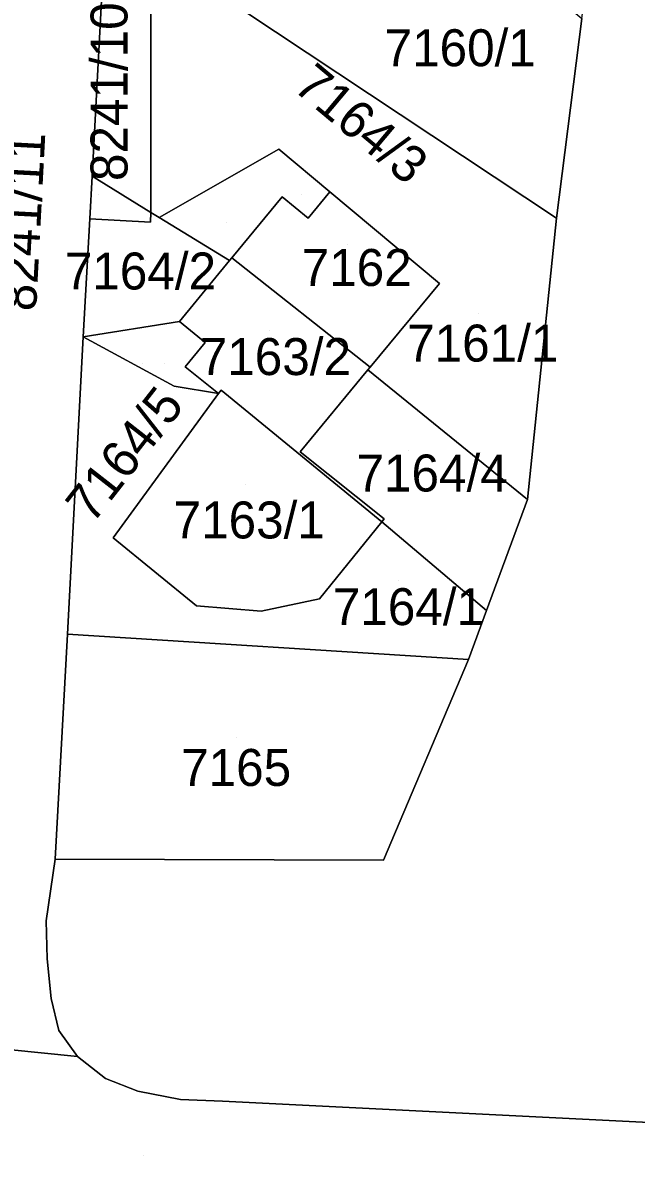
# Model space of a CAD drawing. Extents: x -266199 to -261993, y -1239047 to -1235108.
# Drawn here: x -263584.5 to -263551.3, y -1236465.2 to -1236403.4 of the extents above; entities that cross this region are included whole.
import ezdxf

# ---------------------------------------------------------------- set-up
doc = ezdxf.new("R2010")
doc.units = 0
for name, color, linetype in [('body_kn', 7, 'Continuous'), ('kladpar_druhypozemkov', 7, 'Continuous'), ('kladpar_hranice', 7, 'Continuous'), ('kladpar_parcelnecisla', 7, 'Continuous'), ('kladpar_plochy', 7, 'Continuous'), ('kladpar_sipky', 7, 'Continuous')]:
    doc.layers.add(name, color=color, linetype=linetype)

msp = doc.modelspace()

# ---------------------------------------------------------------- linework, layer by layer
at = {"layer": 'body_kn'}
for p, q in [((-263570.62, -1236410.26), (-263570.62, -1236410.26)), ((-263580.72, -1236411.73), (-263580.72, -1236411.73)), ((-263580.72, -1236411.73), (-263580.72, -1236411.73)), ((-263567.86, -1236412.57), (-263567.86, -1236412.57)), ((-263567.86, -1236412.57), (-263567.86, -1236412.57)), ((-263570.44, -1236412.84), (-263570.44, -1236412.84)), ((-263577.53, -1236413.69), (-263577.53, -1236413.69)), ((-263577.53, -1236413.69), (-263577.53, -1236413.69)), ((-263580.84, -1236414.04), (-263580.84, -1236414.04)), ((-263580.84, -1236414.04), (-263580.84, -1236414.04)), ((-263577.55, -1236414.22), (-263577.55, -1236414.22)), ((-263577.09, -1236413.96), (-263577.09, -1236413.96)), ((-263577.09, -1236413.96), (-263577.09, -1236413.96)), ((-263569.02, -1236414), (-263569.02, -1236414)), ((-263555.6, -1236414), (-263555.6, -1236414)), ((-263573.15, -1236416.15), (-263573.15, -1236416.15)), ((-263573.15, -1236416.15), (-263573.15, -1236416.15)), ((-263573.28, -1236416.3), (-263573.28, -1236416.3)), ((-263561.93, -1236417.54), (-263561.93, -1236417.54)), ((-263575.98, -1236419.59), (-263575.98, -1236419.59)), ((-263575.98, -1236419.59), (-263575.98, -1236419.59)), ((-263581.19, -1236420.43), (-263581.19, -1236420.43)), ((-263581.19, -1236420.43), (-263581.19, -1236420.43)), ((-263574.6, -1236420.72), (-263574.6, -1236420.72)), ((-263575.68, -1236422.04), (-263575.68, -1236422.04)), ((-263565.8, -1236422.21), (-263565.8, -1236422.21)), ((-263565.67, -1236422.06), (-263565.67, -1236422.06)), ((-263565.67, -1236422.06), (-263565.67, -1236422.06)), ((-263576.27, -1236423.09), (-263576.27, -1236423.09)), ((-263573.88, -1236423.49), (-263573.88, -1236423.49)), ((-263573.88, -1236423.49), (-263573.88, -1236423.49)), ((-263573.73, -1236423.31), (-263573.73, -1236423.31)), ((-263569.47, -1236426.64), (-263569.47, -1236426.64)), ((-263557.16, -1236429.23), (-263557.16, -1236429.23)), ((-263565.05, -1236430.43), (-263565.05, -1236430.43)), ((-263564.92, -1236430.27), (-263564.92, -1236430.27)), ((-263579.58, -1236431.3), (-263579.58, -1236431.3)), ((-263568.41, -1236434.59), (-263568.41, -1236434.59)), ((-263575.07, -1236434.98), (-263575.07, -1236434.98)), ((-263571.57, -1236435.27), (-263571.57, -1236435.27)), ((-263559.38, -1236435.23), (-263559.38, -1236435.23)), ((-263559.38, -1236435.23), (-263559.38, -1236435.23)), ((-263582.05, -1236436.51), (-263582.05, -1236436.51)), ((-263560.35, -1236437.87), (-263560.35, -1236437.87)), ((-263560.35, -1236437.87), (-263560.35, -1236437.87)), ((-263582.71, -1236448.68), (-263582.71, -1236448.68)), ((-263582.71, -1236448.68), (-263582.71, -1236448.68)), ((-263564.95, -1236448.73), (-263564.95, -1236448.73)), ((-263583.2, -1236452.01), (-263583.2, -1236452.01)), ((-263583.15, -1236454.07), (-263583.15, -1236454.07)), ((-263582.93, -1236456.22), (-263582.93, -1236456.22)), ((-263582.52, -1236457.95), (-263582.52, -1236457.95)), ((-263581.51, -1236459.36), (-263581.51, -1236459.36)), ((-263579.99, -1236460.55), (-263579.99, -1236460.55)), ((-263578.24, -1236461.24), (-263578.24, -1236461.24)), ((-263575.93, -1236461.68), (-263575.93, -1236461.68)), ((-263573.66, -1236461.77), (-263573.66, -1236461.77))]:
    msp.add_line(p, q, dxfattribs=at)
at = {"layer": 'kladpar_druhypozemkov'}
for p, q in [((-263561.13, -1236404.04), (-263561.13, -1236404.04)), ((-263579.75, -1236413.98), (-263579.75, -1236413.98)), ((-263573.44, -1236414.22), (-263573.44, -1236414.22)), ((-263566.89, -1236415.43), (-263566.89, -1236415.43)), ((-263577.85, -1236416.27), (-263577.85, -1236416.27)), ((-263559.81, -1236419.16), (-263559.81, -1236419.16)), ((-263571.11, -1236420.1), (-263571.11, -1236420.1)), ((-263576.82, -1236421.86), (-263576.82, -1236421.86)), ((-263563.58, -1236426.58), (-263563.58, -1236426.58)), ((-263572.4, -1236428.41), (-263572.4, -1236428.41)), ((-263564.16, -1236433.59), (-263564.16, -1236433.59)), ((-263572.9, -1236442.12), (-263572.9, -1236442.12)), ((-263577.93, -1236464.71), (-263577.93, -1236464.71))]:
    msp.add_line(p, q, dxfattribs=at)
at = {"layer": 'kladpar_hranice'}
for p, q in [((-263577.53, -1236413.69), (-263577.55, -1236414.22)), ((-263577.55, -1236414.22), (-263577.53, -1236413.69)), ((-263581.19, -1236420.43), (-263580.84, -1236414.04)), ((-263577.55, -1236414.22), (-263580.84, -1236414.04)), ((-263580.84, -1236414.04), (-263577.55, -1236414.22)), ((-263581.19, -1236420.43), (-263575.98, -1236419.59)), ((-263575.98, -1236419.59), (-263581.19, -1236420.43))]:
    msp.add_line(p, q, dxfattribs=at)
for points in [[(-263560.35, -1236437.87), (-263559.38, -1236435.23), (-263557.16, -1236429.23), (-263555.6, -1236414), (-263554.22, -1236403.19), (-263552.45, -1236389.3), (-263551.73, -1236375.98), (-263550.58, -1236362.19), (-263548.98, -1236348.65), (-263546.75, -1236329.72)], [(-263576.78, -1236341.53), (-263577.75, -1236355.22), (-263577.92, -1236359.31), (-263577.99, -1236360.86), (-263578.34, -1236369.2), (-263579.23, -1236382.42), (-263579.43, -1236386.43), (-263579.5, -1236388.01), (-263579.98, -1236397.8), (-263580.72, -1236411.73), (-263580.84, -1236414.04), (-263581.19, -1236420.43), (-263582.05, -1236436.51), (-263582.71, -1236448.68), (-263583.2, -1236452.01), (-263583.15, -1236454.07), (-263582.93, -1236456.22), (-263582.52, -1236457.95), (-263581.51, -1236459.36), (-263594.37, -1236458.06)], [(-263562.56, -1236396.8), (-263564.99, -1236394.87), (-263564.68, -1236394.48), (-263554.22, -1236403.19), (-263555.6, -1236414), (-263577.54, -1236399.42), (-263576.87, -1236392.45)], [(-263519.44, -1236396.11), (-263520.43, -1236405.08), (-263521.04, -1236413.78), (-263521.18, -1236415.65), (-263522.55, -1236433.53), (-263523.75, -1236451.12), (-263523.93, -1236453.44), (-263524.5, -1236462.92), (-263526.42, -1236463.65), (-263529.02, -1236464.2), (-263540.94, -1236463.26), (-263543.38, -1236463.29), (-263573.66, -1236461.77), (-263575.93, -1236461.68), (-263578.24, -1236461.24), (-263579.99, -1236460.55), (-263581.51, -1236459.36), (-263582.52, -1236457.95), (-263582.93, -1236456.22), (-263583.15, -1236454.07), (-263583.2, -1236452.01), (-263582.71, -1236448.68), (-263564.95, -1236448.73), (-263560.35, -1236437.87)], [(-263580.72, -1236411.73), (-263579.98, -1236397.8), (-263577.54, -1236399.42), (-263577.53, -1236413.69), (-263580.72, -1236411.73)], [(-263577.54, -1236399.42), (-263555.6, -1236414), (-263557.16, -1236429.23), (-263565.8, -1236422.21), (-263565.67, -1236422.06), (-263561.93, -1236417.54), (-263567.86, -1236412.57)], [(-263577.09, -1236413.96), (-263577.53, -1236413.69), (-263577.54, -1236399.42)], [(-263567.86, -1236412.57), (-263570.62, -1236410.26), (-263577.09, -1236413.96)], [(-263577.09, -1236413.96), (-263570.62, -1236410.26), (-263567.86, -1236412.57)], [(-263580.84, -1236414.04), (-263580.72, -1236411.73), (-263577.53, -1236413.69)], [(-263567.86, -1236412.57), (-263569.02, -1236414), (-263570.44, -1236412.84), (-263573.15, -1236416.15), (-263573.28, -1236416.3), (-263577.09, -1236413.96)], [(-263565.67, -1236422.06), (-263573.15, -1236416.15), (-263570.44, -1236412.84), (-263569.02, -1236414), (-263567.86, -1236412.57), (-263561.93, -1236417.54), (-263565.67, -1236422.06)], [(-263577.53, -1236413.69), (-263577.09, -1236413.96), (-263573.28, -1236416.3), (-263575.98, -1236419.59)], [(-263573.15, -1236416.15), (-263565.67, -1236422.06), (-263565.8, -1236422.21), (-263569.47, -1236426.64), (-263564.92, -1236430.27), (-263565.05, -1236430.43), (-263573.73, -1236423.31), (-263573.88, -1236423.49), (-263575.68, -1236422.04), (-263574.6, -1236420.72), (-263575.98, -1236419.59), (-263573.28, -1236416.3), (-263573.15, -1236416.15)], [(-263575.98, -1236419.59), (-263574.6, -1236420.72), (-263575.68, -1236422.04), (-263573.88, -1236423.49), (-263576.27, -1236423.09), (-263581.19, -1236420.43)], [(-263581.19, -1236420.43), (-263576.27, -1236423.09), (-263573.88, -1236423.49), (-263579.58, -1236431.3), (-263575.07, -1236434.98), (-263571.57, -1236435.27), (-263568.41, -1236434.59), (-263565.05, -1236430.43), (-263559.38, -1236435.23), (-263560.35, -1236437.87), (-263582.05, -1236436.51), (-263581.19, -1236420.43)], [(-263559.38, -1236435.23), (-263565.05, -1236430.43), (-263564.92, -1236430.27), (-263569.47, -1236426.64), (-263565.8, -1236422.21), (-263557.16, -1236429.23), (-263559.38, -1236435.23)], [(-263573.88, -1236423.49), (-263573.73, -1236423.31), (-263565.05, -1236430.43), (-263568.41, -1236434.59), (-263571.57, -1236435.27), (-263575.07, -1236434.98), (-263579.58, -1236431.3), (-263573.88, -1236423.49)], [(-263582.71, -1236448.68), (-263582.05, -1236436.51), (-263560.35, -1236437.87), (-263564.95, -1236448.73), (-263582.71, -1236448.68)], [(-263722.34, -1236467.48), (-263719.3, -1236463.54), (-263712.51, -1236454.77), (-263710.25, -1236451.5), (-263709.09, -1236449.61), (-263705.18, -1236449.79), (-263702.72, -1236449.91), (-263651.42, -1236452.3), (-263639.7, -1236455.97), (-263634.84, -1236455.76), (-263602.47, -1236457.24), (-263594.37, -1236458.06), (-263581.51, -1236459.36), (-263579.99, -1236460.55), (-263578.24, -1236461.24), (-263575.93, -1236461.68), (-263573.66, -1236461.77), (-263543.38, -1236463.29), (-263540.94, -1236463.26), (-263529.02, -1236464.2), (-263526.42, -1236463.65), (-263524.5, -1236462.92), (-263525.44, -1236474.41)]]:
    msp.add_lwpolyline(points, dxfattribs=at)
at = {"layer": 'kladpar_plochy'}
for p, q in [((-263555.6, -1236414), (-263554.22, -1236403.19)), ((-263557.16, -1236429.23), (-263555.6, -1236414)), ((-263559.38, -1236435.23), (-263557.16, -1236429.23)), ((-263560.35, -1236437.87), (-263559.38, -1236435.23)), ((-263564.95, -1236448.73), (-263560.35, -1236437.87)), ((-263583.2, -1236452.01), (-263582.71, -1236448.68)), ((-263582.71, -1236448.68), (-263564.95, -1236448.73)), ((-263583.15, -1236454.07), (-263583.2, -1236452.01)), ((-263582.93, -1236456.22), (-263583.15, -1236454.07)), ((-263582.52, -1236457.95), (-263582.93, -1236456.22)), ((-263581.51, -1236459.36), (-263582.52, -1236457.95)), ((-263579.99, -1236460.55), (-263581.51, -1236459.36)), ((-263578.24, -1236461.24), (-263579.99, -1236460.55)), ((-263575.93, -1236461.68), (-263578.24, -1236461.24)), ((-263573.66, -1236461.77), (-263575.93, -1236461.68)), ((-263543.38, -1236463.29), (-263573.66, -1236461.77))]:
    msp.add_line(p, q, dxfattribs=at)
for points in [[(-263576.78, -1236341.53), (-263577.75, -1236355.22), (-263577.92, -1236359.31), (-263577.99, -1236360.86), (-263578.34, -1236369.2), (-263579.23, -1236382.42), (-263579.43, -1236386.43), (-263579.5, -1236388.01), (-263579.98, -1236397.8), (-263580.72, -1236411.73), (-263580.84, -1236414.04), (-263581.19, -1236420.43), (-263582.05, -1236436.51), (-263582.71, -1236448.68), (-263583.2, -1236452.01), (-263583.15, -1236454.07), (-263582.93, -1236456.22), (-263582.52, -1236457.95), (-263581.51, -1236459.36), (-263594.37, -1236458.06)], [(-263722.34, -1236467.48), (-263719.3, -1236463.54), (-263712.51, -1236454.77), (-263710.25, -1236451.5), (-263709.09, -1236449.61), (-263705.18, -1236449.79), (-263702.72, -1236449.91), (-263651.42, -1236452.3), (-263639.7, -1236455.97), (-263634.84, -1236455.76), (-263602.47, -1236457.24), (-263594.37, -1236458.06), (-263581.51, -1236459.36), (-263579.99, -1236460.55), (-263578.24, -1236461.24), (-263575.93, -1236461.68), (-263573.66, -1236461.77), (-263543.38, -1236463.29), (-263540.94, -1236463.26), (-263529.02, -1236464.2), (-263526.42, -1236463.65), (-263524.5, -1236462.92), (-263525.44, -1236474.41)]]:
    msp.add_lwpolyline(points, dxfattribs=at)
for points in [[(-263562.56, -1236396.8), (-263564.99, -1236394.87), (-263564.68, -1236394.48), (-263554.22, -1236403.19), (-263555.6, -1236414), (-263577.54, -1236399.42), (-263576.87, -1236392.45), (-263574.52, -1236394.35), (-263572.52, -1236395.97), (-263575.33, -1236399.44), (-263571.35, -1236402.68), (-263568.84, -1236399.6), (-263567.91, -1236400.36), (-263565.89, -1236400.99)], [(-263580.72, -1236411.73), (-263579.98, -1236397.8), (-263577.54, -1236399.42), (-263577.53, -1236413.69)], [(-263577.54, -1236399.42), (-263555.6, -1236414), (-263557.16, -1236429.23), (-263565.8, -1236422.21), (-263565.67, -1236422.06), (-263561.93, -1236417.54), (-263567.86, -1236412.57), (-263570.62, -1236410.26), (-263577.09, -1236413.96), (-263577.53, -1236413.69)], [(-263577.09, -1236413.96), (-263570.62, -1236410.26), (-263567.86, -1236412.57), (-263569.02, -1236414), (-263570.44, -1236412.84), (-263573.15, -1236416.15), (-263573.28, -1236416.3)], [(-263580.84, -1236414.04), (-263580.72, -1236411.73), (-263577.53, -1236413.69), (-263577.55, -1236414.22)], [(-263565.67, -1236422.06), (-263573.15, -1236416.15), (-263570.44, -1236412.84), (-263569.02, -1236414), (-263567.86, -1236412.57), (-263561.93, -1236417.54)], [(-263581.19, -1236420.43), (-263580.84, -1236414.04), (-263577.55, -1236414.22), (-263577.53, -1236413.69), (-263577.09, -1236413.96), (-263573.28, -1236416.3), (-263575.98, -1236419.59)], [(-263573.15, -1236416.15), (-263565.67, -1236422.06), (-263565.8, -1236422.21), (-263569.47, -1236426.64), (-263564.92, -1236430.27), (-263565.05, -1236430.43), (-263573.73, -1236423.31), (-263573.88, -1236423.49), (-263575.68, -1236422.04), (-263574.6, -1236420.72), (-263575.98, -1236419.59), (-263573.28, -1236416.3)], [(-263575.98, -1236419.59), (-263574.6, -1236420.72), (-263575.68, -1236422.04), (-263573.88, -1236423.49), (-263576.27, -1236423.09), (-263581.19, -1236420.43)], [(-263581.19, -1236420.43), (-263576.27, -1236423.09), (-263573.88, -1236423.49), (-263579.58, -1236431.3), (-263575.07, -1236434.98), (-263571.57, -1236435.27), (-263568.41, -1236434.59), (-263565.05, -1236430.43), (-263559.38, -1236435.23), (-263560.35, -1236437.87), (-263582.05, -1236436.51)], [(-263559.38, -1236435.23), (-263565.05, -1236430.43), (-263564.92, -1236430.27), (-263569.47, -1236426.64), (-263565.8, -1236422.21), (-263557.16, -1236429.23)], [(-263573.88, -1236423.49), (-263573.73, -1236423.31), (-263565.05, -1236430.43), (-263568.41, -1236434.59), (-263571.57, -1236435.27), (-263575.07, -1236434.98), (-263579.58, -1236431.3)], [(-263582.71, -1236448.68), (-263582.05, -1236436.51), (-263560.35, -1236437.87), (-263564.95, -1236448.73)]]:
    msp.add_lwpolyline(points, close=True, dxfattribs=at)
at = {"layer": 'kladpar_sipky'}
for p, q in [((-263580.35, -1236412.7), (-263580.35, -1236412.7)), ((-263569.38, -1236412.7), (-263569.38, -1236412.7)), ((-263577.98, -1236421.86), (-263577.98, -1236421.86))]:
    msp.add_line(p, q, dxfattribs=at)

# ---------------------------------------------------------------- texts
at = {"layer": 'kladpar_parcelnecisla'}
for s, rotation, p in [('8241/10', 90, (-263578.8, -1236411.992)), ('7164/3', 320, (-263569.917, -1236407.016)), ('8241/11', 87, (-263583.75, -1236419.067)), ('7164/5', 52, (-263580.701, -1236430.601))]:
    msp.add_text(s, height=2, rotation=rotation, dxfattribs=at).set_placement(p)
for s, p in [('7160/1', (-263564.895, -1236405.78)), ('7162', (-263569.38, -1236417.67)), ('7164/2', (-263582.19, -1236417.86)), ('7161/1', (-263563.674, -1236421.76)), ('7163/2', (-263574.892, -1236422.49)), ('7164/4', (-263566.413, -1236428.79)), ('7163/1', (-263576.306, -1236431.33)), ('7164/1', (-263567.694, -1236436.02)), ('7165', (-263575.898, -1236444.72))]:
    msp.add_text(s, height=2, dxfattribs=at).set_placement(p)

doc.saveas('drawing.dxf')
